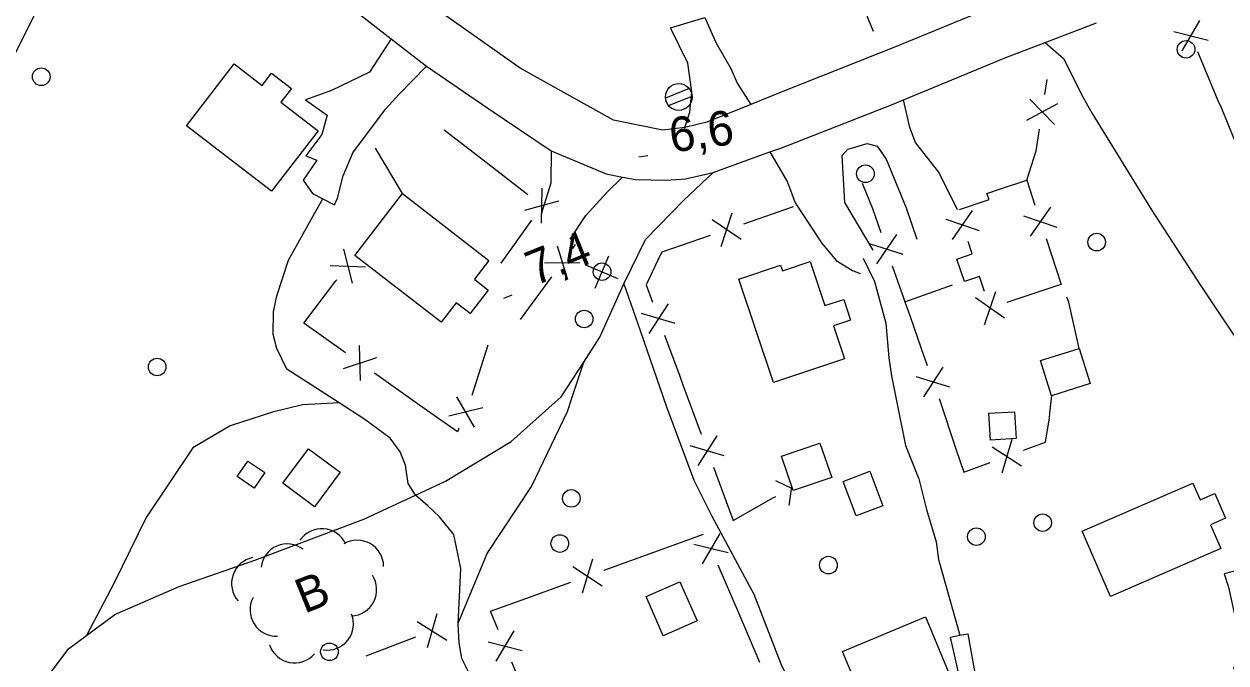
# Model space of a CAD drawing. Extents: x 362852 to 366875, y 5563573 to 5566479.
# Drawn here: x 363877.7 to 364014.1, y 5565097.6 to 5565170.1 of the extents above; entities that cross this region are included whole.
import ezdxf

# ---------------------------------------------------------------- set-up
doc = ezdxf.new("R2010")
doc.units = 0
for name, color, linetype in [('Niveau 19', 7, 'Continuous'), ('Niveau 21', 7, 'Continuous'), ('Niveau 22', 7, 'Continuous'), ('Niveau 3', 7, 'Continuous'), ('Niveau 31', 7, 'Continuous'), ('Niveau 36', 7, 'Continuous'), ('Niveau 37', 7, 'Continuous'), ('Niveau 44', 7, 'Continuous')]:
    doc.layers.add(name, color=color, linetype=linetype)

msp = doc.modelspace()

# ---------------------------------------------------------------- linework, layer by layer
at = {"layer": 'Niveau 19'}
for points in [[(363952.68, 5565158.37), (363953.27, 5565160.13), (363953.49, 5565162.43), (363953.05, 5565165.68), (363951.08, 5565169.7), (363954.97, 5565170.86), (363956.21, 5565168.03), (363957.91, 5565165.1), (363958.65, 5565163.41), (363960.18, 5565161.01)], [(363919.35, 5565168.46), (363916.9, 5565164.65), (363912.57, 5565162.6), (363909.64, 5565161.53), (363912.1, 5565159.78), (363911.49, 5565157.59), (363909.65, 5565155.17), (363910.91, 5565154.68), (363909.38, 5565152.39), (363910.42, 5565150.89), (363911.58, 5565150.3), (363912.94, 5565149.61), (363913.25, 5565150.37), (363913.91, 5565152.89), (363915.01, 5565155.49), (363918.7, 5565160.46), (363920.23, 5565162.13), (363923.35, 5565165.35)], [(363983.66, 5565149.03), (363981.52, 5565153.33), (363978.9, 5565156.7), (363978.24, 5565158.4), (363977.53, 5565161.52)], [(363937.51, 5565155.74), (363937.49, 5565152.06), (363936.38, 5565148.53)], [(363962.36, 5565155.61), (363964.34, 5565152.17), (363965.23, 5565149.84), (363968.2, 5565145.3), (363969.88, 5565143.3), (363971.75, 5565142.16), (363972.61, 5565141.8)], [(363974.09, 5565144.46), (363970.86, 5565149.87), (363970.57, 5565155.19), (363971.2, 5565155.94), (363973.4, 5565156.57), (363974.52, 5565156.28), (363975.57, 5565154.77), (363977.81, 5565149.25), (363979.03, 5565145.71)], [(363939.67, 5565145.72), (363941.45, 5565148.39), (363943.88, 5565151.06), (363945.63, 5565152.75)], [(364022.36, 5565099.68), (364020.44, 5565101.74), (364018.78, 5565104), (364017.49, 5565106.54), (364017.05, 5565108.55), (364013.91, 5565107.69), (364014.43, 5565106.19), (364015.37, 5565101.88), (364015.66, 5565099.62), (364014.97, 5565096.89)], [(363983.99, 5565083.58), (363984.76, 5565086.82), (363984.55, 5565090.96), (363984.29, 5565094.14), (363982.85, 5565100.52), (363983.9, 5565100.72), (363984.82, 5565100.89), (363985.47, 5565097.28), (363986.36, 5565092.64), (363986.86, 5565090.87), (363987.58, 5565089.55), (363989.6, 5565085.91)]]:
    msp.add_lwpolyline(points, dxfattribs=at)
at = {"layer": 'Niveau 21'}
for points in [[(363883.7, 5565047.85), (363878.1, 5565065.12), (363874.44, 5565076.07), (363873.31, 5565079.68), (363871.04, 5565086.88), (363867.42, 5565098.03), (363864.62, 5565107.96), (363863.74, 5565114.42), (363863.42, 5565120.83), (363863.8, 5565126.62), (363864.8, 5565133.04), (363866.39, 5565139.79), (363868.43, 5565146.89), (363870.62, 5565152.99), (363873.82, 5565160.62), (363876.87, 5565167.16), (363879.55, 5565172.52)], [(363914.6, 5565172.15), (363919.35, 5565168.46), (363923.35, 5565165.35), (363930.44, 5565160.5), (363937.51, 5565155.74), (363943.76, 5565153.11), (363945.63, 5565152.75), (363947.08, 5565152.47), (363950.59, 5565152.41), (363952.78, 5565152.55), (363955.91, 5565153.28), (363962.36, 5565155.61), (363963.58, 5565156.05), (363976.33, 5565161.03), (363977.53, 5565161.52), (363989.13, 5565166.34), (363993.59, 5565168.04), (363999.45, 5565170.26)], [(363986.96, 5565171.77), (363976.62, 5565167.53), (363963.83, 5565162.48), (363960.18, 5565161.01), (363955.2, 5565159), (363952.68, 5565158.37), (363950.18, 5565158.09), (363944.58, 5565159.2), (363934.01, 5565165.13), (363924.22, 5565172.01)]]:
    msp.add_lwpolyline(points, dxfattribs=at)
at = {"layer": 'Niveau 22'}
for points in [[(363993.59, 5565168.04), (363995.67, 5565166.21), (363997.93, 5565161.8), (363998.93, 5565159.96), (364005.68, 5565149.03), (364011.28, 5565140.4), (364016.53, 5565132.54), (364024, 5565123.22), (364029.46, 5565114.17), (364030.44, 5565112.37), (364032.47, 5565108.67), (364034.56, 5565104.93)], [(363873.31, 5565079.68), (363875.76, 5565086.97), (363878.5, 5565093.5), (363882.73, 5565099.18), (363884.77, 5565100.7), (363888, 5565103.1), (363895.3, 5565106.25), (363903.87, 5565109.26), (363916.24, 5565113.9), (363922.12, 5565116.64), (363925.51, 5565118.21), (363932.97, 5565122.72), (363938.65, 5565127.79), (363941.22, 5565131.75), (363943.05, 5565134.57), (363945.78, 5565140.62), (363948.22, 5565145.68), (363952.57, 5565150.15), (363955.91, 5565153.28)], [(363926.98, 5565102), (363927.26, 5565108.29), (363926.49, 5565112.16), (363924.86, 5565114.19), (363923.51, 5565115.42), (363922.12, 5565116.64), (363921.29, 5565117.96), (363920.98, 5565120.05), (363920.37, 5565121.55), (363919.24, 5565123.09), (363916.37, 5565125.23), (363913.44, 5565127.13), (363907.51, 5565130.96), (363906.36, 5565133.27), (363905.97, 5565134.86), (363905.98, 5565137.44), (363906.37, 5565139.27), (363907.71, 5565143.33), (363910.65, 5565148.63), (363911.58, 5565150.3)], [(363972.94, 5565143.53), (363974.23, 5565140.91), (363975.52, 5565136.18), (363975.85, 5565132.22), (363976.15, 5565130.19), (363976.84, 5565126.78), (363977.74, 5565122.27), (363979.25, 5565118.48), (363980.14, 5565115), (363981.22, 5565111.34), (363981.49, 5565109.32), (363983.9, 5565100.72)], [(363945.78, 5565140.62), (363947.63, 5565135.35), (363950.63, 5565126.66), (363953.7, 5565118.35), (363955.73, 5565114.33), (363960.53, 5565105.38), (363963.6, 5565097.47), (363968.03, 5565088.5), (363970.53, 5565082.87), (363972.35, 5565078.72)], [(363926.98, 5565102), (363926.97, 5565102.1), (363930.24, 5565110.01), (363935.28, 5565117.62), (363939.36, 5565126.12), (363939.87, 5565127.66), (363941.22, 5565131.75)], [(363913.44, 5565127.13), (363909.28, 5565126.9), (363905.87, 5565126.07), (363901.06, 5565124.5), (363896.83, 5565122.01), (363891.55, 5565114.11), (363887.91, 5565106.67), (363884.77, 5565100.7)], [(363931.2, 5565078.71), (363930.33, 5565080.23), (363929.88, 5565083.7), (363931.49, 5565087.68), (363931.27, 5565089.81), (363928.29, 5565096.26), (363927.37, 5565098.07), (363927.06, 5565099.88), (363926.98, 5565102)]]:
    msp.add_lwpolyline(points, dxfattribs=at)
at = {"layer": 'Niveau 3'}
for p, q in [((363947.47, 5565155.06), (363948.51, 5565155.21)), ((363932.13, 5565139.01), (363933.09, 5565139.4))]:
    msp.add_line(p, q, dxfattribs=at)
at = {"layer": 'Niveau 31'}
for points in [[(363906.84, 5565161.26), (363911.06, 5565158.02), (363905.76, 5565151.14), (363896.12, 5565158.56), (363901.54, 5565165.6), (363904.72, 5565163.16), (363905.78, 5565164.54), (363908.03, 5565162.8), (363906.84, 5565161.26)], [(363926.73, 5565138.49), (363925.03, 5565136.28), (363915.23, 5565143.86), (363920.66, 5565150.88), (363930.46, 5565143.3), (363928.8, 5565141.16), (363930.38, 5565139.93), (363928.32, 5565137.26), (363926.73, 5565138.49)], [(363970.84, 5565132.13), (363962.76, 5565129.43), (363958.83, 5565141.18), (363963.56, 5565142.76), (363963.77, 5565142.12), (363966.92, 5565143.18), (363968.6, 5565138.16), (363970.73, 5565138.87), (363971.52, 5565136.5), (363969.59, 5565135.86), (363970.84, 5565132.13)], [(363993.08, 5565131.93), (363997.46, 5565133.3), (363998.71, 5565129.3), (363994.33, 5565127.93), (363993.08, 5565131.93)], [(363987.2, 5565125.93), (363990.13, 5565126.11), (363990.32, 5565123.06), (363987.38, 5565122.88), (363987.2, 5565125.93)], [(363963.67, 5565121.06), (363968.04, 5565122.55), (363969.37, 5565118.64), (363965, 5565117.15), (363963.67, 5565121.06)], [(363913.57, 5565119.23), (363910.66, 5565115.32), (363907.07, 5565117.98), (363909.98, 5565121.9), (363913.57, 5565119.23)], [(363905, 5565119.22), (363903.8, 5565117.44), (363901.88, 5565118.74), (363903.07, 5565120.51), (363905, 5565119.22)], [(363972.13, 5565114.28), (363970.66, 5565118.2), (363973.69, 5565119.34), (363975.16, 5565115.42), (363972.13, 5565114.28)], [(363997.8, 5565112.54), (364010.36, 5565118.01), (364011.19, 5565116.11), (364012.86, 5565116.83), (364014.08, 5565114.02), (364012.38, 5565113.28), (364013.56, 5565110.56), (364001.03, 5565105.11), (363997.8, 5565112.54)], [(363952.14, 5565106.8), (363954.08, 5565102.36), (363950.23, 5565100.67), (363948.29, 5565105.11), (363952.14, 5565106.8)], [(363970.6, 5565098.87), (363980.03, 5565102.8), (363982.98, 5565095.71), (363979.83, 5565094.4), (363980.26, 5565093.35), (363978.29, 5565092.53), (363977.91, 5565093.44), (363973.61, 5565091.65), (363970.6, 5565098.87)]]:
    msp.add_lwpolyline(points, dxfattribs=at)
at = {"layer": 'Niveau 36'}
for p, q in [((363953.18, 5565162.81), (363950.5, 5565161.72)), ((363950.84, 5565160.87), (363953.53, 5565161.96)), ((363942.53, 5565140.14), (363944.08, 5565143.81)), ((363945.14, 5565141.2), (363941.47, 5565142.75))]:
    msp.add_line(p, q, dxfattribs=at)
for centre, radius in [((364009.6, 5565167.26), 1), ((363879.63, 5565164.15), 1), ((363952.01, 5565161.85), 1.52), ((363973.2, 5565153.13), 1), ((363999.45, 5565145.37), 1), ((363943.3, 5565142.01), 1), ((363941.27, 5565136.64), 1), ((363892.79, 5565131.19), 1), ((363939.81, 5565116.27), 1), ((363993.32, 5565113.51), 1), ((363938.5, 5565111.14), 1), ((363985.8, 5565111.92), 1), ((363969, 5565108.69), 1), ((363912.35, 5565098.84), 1)]:
    msp.add_circle(centre, radius, dxfattribs=at)
at = {"layer": 'Niveau 37'}
for p, q in [((364009.15, 5565167.08), (364011.17, 5565170.53)), ((364008.22, 5565169.29), (364012.1, 5565168.32)), ((364013.26, 5565161.43), (364010.93, 5565166.96)), ((363993.57, 5565162.14), (363993.83, 5565163.83)), ((363991.51, 5565159.22), (363995.04, 5565161.11)), ((363991.88, 5565161.59), (363994.68, 5565158.73)), ((363930.13, 5565154.41), (363925.39, 5565158.08)), ((363920.66, 5565150.88), (363917.56, 5565156.02)), ((363934.88, 5565150.74), (363930.13, 5565154.41)), ((363936.43, 5565147.51), (363936.49, 5565151.51)), ((363934.53, 5565148.98), (363938.39, 5565150.04)), ((363956.84, 5565144.87), (363958.06, 5565148.68)), ((363965.01, 5565149.38), (363959.34, 5565147.42)), ((363983.08, 5565145.68), (363985.37, 5565148.96)), ((363994.21, 5565149.32), (363991.92, 5565146.03)), ((363931.86, 5565142.97), (363935.31, 5565147.88)), ((363959.11, 5565145.65), (363955.79, 5565147.89)), ((363982.33, 5565147.96), (363986.12, 5565146.68)), ((363994.96, 5565147.04), (363991.17, 5565148.31)), ((363976.71, 5565146.24), (363974.47, 5565142.92)), ((363913.93, 5565144.57), (363914.92, 5565140.7)), ((363938.2, 5565144.94), (363939.36, 5565141.11)), ((363939.97, 5565144.65), (363940.3, 5565145.1)), ((363977.5, 5565143.97), (363973.68, 5565145.19)), ((363936.78, 5565143.01), (363940.78, 5565143.05)), ((363912.43, 5565142.7), (363916.43, 5565142.57)), ((363934.04, 5565136.59), (363937.6, 5565141.42)), ((363977.68, 5565138.59), (363983.09, 5565140.52)), ((363994.94, 5565140.39), (363989.25, 5565138.51)), ((363988.99, 5565136.75), (363985.71, 5565139.03)), ((363986.71, 5565135.99), (363987.99, 5565139.78)), ((363950.79, 5565138.36), (363948.61, 5565135.01)), ((363951.61, 5565136.11), (363947.78, 5565137.26)), ((363915.89, 5565129.64), (363915.78, 5565133.64)), ((363930.34, 5565133.67), (363928.5, 5565127.96)), ((363913.93, 5565131.03), (363917.74, 5565132.25)), ((363981.99, 5565131.15), (363979.78, 5565127.81)), ((363922.35, 5565127.01), (363917.46, 5565130.48)), ((363982.8, 5565128.89), (363978.97, 5565130.07)), ((363952.46, 5565129.18), (363954.55, 5565123.55)), ((363994.15, 5565125.94), (363994.36, 5565127.94)), ((363928.83, 5565124.35), (363926.82, 5565127.81)), ((363981.56, 5565127.6), (363983.48, 5565121.91)), ((363929.77, 5565126.56), (363925.89, 5565125.6)), ((363956.32, 5565123.36), (363954.16, 5565120)), ((363989.82, 5565122.96), (363988.67, 5565119.12)), ((363957.16, 5565121.11), (363953.32, 5565122.25)), ((363987.57, 5565122.13), (363990.93, 5565119.96)), ((363955.94, 5565119.8), (363958.03, 5565114.18)), ((363962.99, 5565118.28), (363964.94, 5565117.36)), ((363964.82, 5565117.59), (363964.49, 5565115.46)), ((363949.16, 5565110.16), (363954.81, 5565112.2)), ((363956.67, 5565112.28), (363954.67, 5565108.82)), ((363957.61, 5565110.08), (363953.73, 5565111.03)), ((363942.22, 5565109.35), (363941.05, 5565105.52)), ((363943.52, 5565108.12), (363949.16, 5565110.16)), ((363939.97, 5565108.53), (363943.31, 5565106.34)), ((363956.46, 5565108.71), (363958.82, 5565103.19)), ((363934.12, 5565104.72), (363939.76, 5565106.76)), ((363922.31, 5565102.3), (363925.69, 5565100.17)), ((363924.55, 5565103.16), (363923.45, 5565099.31)), ((363958.82, 5565103.19), (363961.17, 5565097.67)), ((363931.28, 5565097.77), (363933.31, 5565101.23)), ((363916.53, 5565098.39), (363922.14, 5565100.53)), ((363930.36, 5565099.99), (363934.23, 5565099.01)), ((363935.38, 5565092.12), (363933.06, 5565097.66))]:
    msp.add_line(p, q, dxfattribs=at)
for points in [[(363974.11, 5565169.28), (363972.92, 5565172.25)], [(364015.56, 5565155.89), (364013.61, 5565160.6), (364013.26, 5565161.43)], [(363991.51, 5565152.39), (363992.6, 5565155.73), (363992.97, 5565158.19)], [(363972.82, 5565152.08), (363973.99, 5565149.19), (363974.94, 5565146.47)], [(363983.86, 5565149.09), (363987.23, 5565150.21), (363987, 5565150.9), (363988.63, 5565151.44)], [(363988.63, 5565151.44), (363991.51, 5565152.39), (363992.44, 5565149.57)], [(363955.56, 5565146.12), (363950.07, 5565144.22), (363949.99, 5565144.05)], [(363993.7, 5565145.77), (363995.42, 5565140.55), (363994.94, 5565140.39)], [(363984.43, 5565140.89), (363983.58, 5565143.45), (363985.31, 5565144.02), (363984.85, 5565145.43)], [(363949.99, 5565144.05), (363948.29, 5565140.53), (363949.01, 5565138.56)], [(363976.25, 5565142.69), (363977.52, 5565139.05), (363977.68, 5565138.59), (363978.23, 5565137.02)], [(363909.54, 5565136.31), (363913.09, 5565140.98), (363913.17, 5565141.08)], [(363986.72, 5565139.77), (363986.16, 5565141.46), (363984.43, 5565140.89)], [(363997.46, 5565133.3), (363996.29, 5565138.54), (363996.05, 5565139.12)], [(363914.19, 5565132.8), (363909.44, 5565136.17), (363909.54, 5565136.31)], [(363978.23, 5565137.02), (363979.53, 5565133.28), (363980.22, 5565131.36)], [(363950.39, 5565134.81), (363952.11, 5565130.13), (363952.46, 5565129.18)], [(363927.05, 5565124.23), (363926.87, 5565123.81), (363922.35, 5565127.01)], [(363991.13, 5565121.74), (363993.65, 5565122.67), (363994.09, 5565125.41), (363994.15, 5565125.94)], [(363983.48, 5565121.91), (363984.38, 5565119.25), (363987.37, 5565120.35)], [(363958.03, 5565114.18), (363958.18, 5565113.77), (363962.75, 5565116.35), (363963.03, 5565116.5)], [(363931.52, 5565101.35), (363930.63, 5565103.46), (363934.12, 5565104.72)]]:
    msp.add_lwpolyline(points, dxfattribs=at)
at = {"layer": 'Niveau 44'}
for centre, start, end in [((363911.48, 5565109.82), 25.7932, 145.7711), ((363907.56, 5565108.09), 53.0278, 173.0058), ((363915.5, 5565108.52), 0.53, 120.5079), ((363904.24, 5565106.61), 101.1468, 221.1247), ((363914.71, 5565105.91), 272.7698, 32.7477), ((363906.33, 5565103.61), 152.1386, 272.1165), ((363912.08, 5565102.03), 261.6794, 21.6574), ((363908.39, 5565100.59), 198.5763, 318.5542)]:
    msp.add_arc(centre, 3, start, end, dxfattribs=at)

# ---------------------------------------------------------------- texts
at = {"layer": 'Niveau 3'}
for s, rotation, p in [('6,6  ', 7.8101, (363951.21, 5565155.53)), ('7,4  ', 22.09, (363935.64, 5565140.37))]:
    msp.add_text(s, height=3.93, rotation=rotation, dxfattribs=at).set_placement(p)
at = {"layer": 'Niveau 44'}
msp.add_text('B', height=3.93, rotation=22.09, dxfattribs=at).set_placement((363909.5, 5565103.14))

doc.saveas('drawing.dxf')
